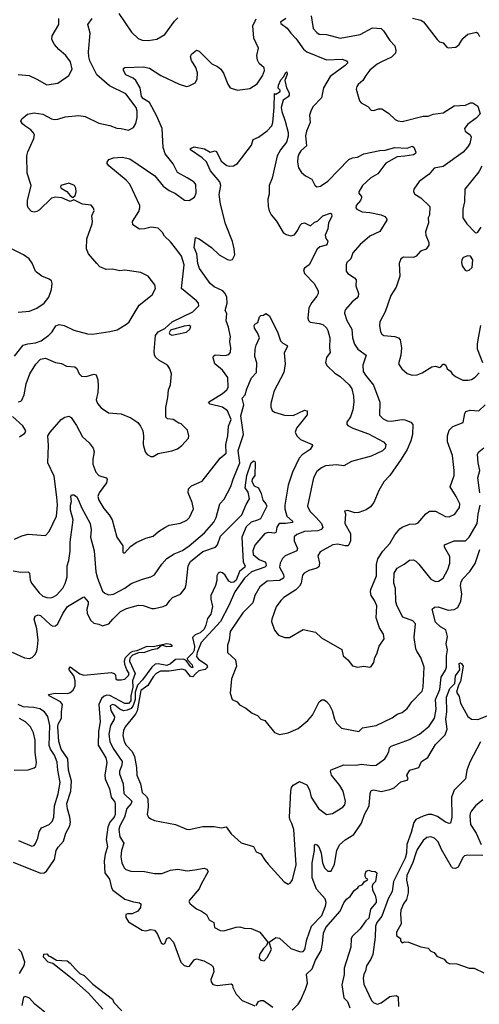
# Model space of a CAD drawing. Extents: x 2087054 to 2277909, y 548907 to 753496.
# Tile 307 of 444: x 2191887 to 2195598, y 681564 to 689515. Entities that reach past the tile are written whole.
import ezdxf

# ---------------------------------------------------------------- set-up
doc = ezdxf.new("R2010")
doc.units = 0

msp = doc.modelspace()

# ---------------------------------------------------------------- linework, layer by layer
at = {"layer": '0CON20XD'}
for points in [[(2192688.5, 689565), (2192788.9, 689415), (2192843.7, 689363.7), (2192875, 689350.6), (2192925, 689345.6), (2192995, 689357.1), (2193059.2, 689395), (2193137.6, 689502.4), (2193165, 689531.2)], [(2194240, 689545), (2194255.8, 689445), (2194285, 689411.2), (2194305, 689399.2), (2194365, 689395.4), (2194475, 689366.7), (2194635, 689396.5), (2194735, 689450), (2194805, 689444.3), (2194825, 689425.8), (2194875, 689347.8), (2194914.3, 689305), (2194924.4, 689265), (2194920, 689245), (2194889.1, 689210.9), (2194808.8, 689175), (2194772, 689155), (2194715, 689107.5), (2194680.8, 689065), (2194657.3, 689022.7), (2194618.3, 688991.7), (2194608.8, 688975), (2194604, 688955), (2194608.8, 688935), (2194630.5, 688860.5), (2194645, 688842.5), (2194697.5, 688815), (2194725, 688783.3), (2194745, 688781.2), (2194783.9, 688796.1), (2194810, 688795), (2194865, 688760), (2194919.2, 688709.2), (2194938.8, 688698.8), (2194975, 688693.1), (2195145, 688736.7), (2195185, 688736.7), (2195225, 688750.9), (2195305, 688763.5), (2195395, 688818.6), (2195485, 688824.4), (2195526.6, 688843.4), (2195545, 688843.1), (2195585, 688815.7), (2195604.3, 688755), (2195571.5, 688718.5), (2195505, 688672.5), (2195479.2, 688635), (2195483.8, 688615), (2195524.3, 688584.3), (2195530.8, 688565), (2195520.6, 688515), (2195503.1, 688485), (2195468.1, 688445), (2195305, 688328.1), (2195233.3, 688315), (2195191.7, 688268.3), (2195113, 688207), (2195068, 688145), (2195066.2, 688125), (2195076.2, 688105), (2195125, 688075.8), (2195199.2, 688005), (2195196.2, 687935), (2195184.2, 687915), (2195186.8, 687875), (2195163, 687803), (2195165.6, 687775), (2195190, 687715), (2195189.2, 687695), (2195167.3, 687662.7), (2195122.5, 687645), (2195086.7, 687605), (2195065, 687593.8), (2194985, 687596.7), (2194963.3, 687585), (2194951.2, 687545), (2194956.1, 687443.9), (2194925.6, 687355), (2194882.5, 687287.5), (2194836.9, 687155), (2194795.7, 687075), (2194793.1, 687045), (2194800, 686995), (2194810, 686975), (2194825.6, 686965.6), (2194916.1, 686956.1), (2194944.2, 686945), (2194959.7, 686929.7), (2194970.5, 686865), (2194964.4, 686805), (2194946.2, 686735), (2194971.2, 686695), (2195015, 686658), (2195055, 686644.3), (2195095, 686647.5), (2195137.5, 686662.5), (2195215, 686711.2), (2195245, 686716.7), (2195275, 686706.7), (2195287.7, 686712.3), (2195305, 686732.5), (2195315, 686733.3), (2195326.7, 686725), (2195337.5, 686695), (2195365, 686676.7), (2195378.8, 686655), (2195405, 686634), (2195465, 686604), (2195507.3, 686602.7), (2195535, 686610), (2195565, 686628.8), (2195597.6, 686662.4)], [(2191845, 686797.1), (2191914.1, 686885.9), (2191951.5, 686898.5), (2192015, 686904.6), (2192059.3, 686920.7), (2192123.1, 686966.9), (2192149.4, 686995), (2192178.3, 687041.7), (2192205, 687054.4), (2192246.1, 687046.1), (2192325, 687008.1), (2192435, 686978.6), (2192475, 686975.7), (2192615, 686995.6), (2192675, 687010), (2192748.8, 687055), (2192770.8, 687075), (2192851.7, 687208.3), (2192956.6, 687293.4), (2192982.9, 687345), (2192979.2, 687375), (2192924.2, 687444.2), (2192864.1, 687474.1), (2192735, 687490.8), (2192695, 687487.5), (2192635, 687500), (2192585, 687497.5), (2192535, 687518.8), (2192508.8, 687545), (2192443.8, 687625), (2192426, 687665), (2192428.6, 687745), (2192472.5, 687865), (2192475.5, 687885.5), (2192468.8, 687931.2), (2192488.8, 687975), (2192483.6, 687993.6), (2192465, 688017.5), (2192395, 688026.2), (2192325, 688060), (2192295, 688047.5), (2192227, 688077), (2192175, 688081.8), (2192145, 688072.5), (2192045, 687978), (2192025, 687966), (2192005, 687961.2), (2191982.5, 687965), (2191956, 687995), (2191950, 688015), (2191950.6, 688055), (2191980, 688175), (2191947.9, 688275), (2191943.6, 688415), (2191952, 688448), (2192001.9, 688555), (2192005.6, 688585), (2191997.1, 688605), (2191977.5, 688625), (2191928.5, 688658.5), (2191908.8, 688675), (2191896.7, 688695), (2191903.3, 688715), (2191949.3, 688750.7), (2192005, 688764), (2192075, 688752.9), (2192145, 688714.2), (2192165, 688709.2), (2192195, 688710.8), (2192255, 688730.6), (2192365, 688740), (2192415, 688732.5), (2192525, 688680), (2192615, 688660.6), (2192672.3, 688637.7), (2192705, 688636.7), (2192765, 688621.9), (2192805, 688643.8), (2192823.7, 688676.3), (2192835.5, 688725), (2192836.4, 688775), (2192827.5, 688805), (2192745, 688915.6), (2192610.8, 688980.8), (2192510.6, 689070.6), (2192453.8, 689183.8), (2192445.3, 689215), (2192443.4, 689256.6), (2192455.7, 689405), (2192436, 689475), (2192472, 689525)], [(2191875, 689072.9), (2191964.3, 689064.3), (2192025.7, 689035.7), (2192105, 688988), (2192195, 689002), (2192283.3, 689065), (2192312, 689115), (2192297.5, 689175), (2192260, 689225), (2192203.4, 689273.4), (2192166.9, 689315), (2192145.7, 689355), (2192149.4, 689385), (2192204.2, 689475), (2192203.1, 689525)], [(2191875, 686428.1), (2191895, 686432.9), (2191905, 686442), (2191922.5, 686485), (2191939.6, 686575), (2191968.5, 686655), (2192017.7, 686732.3), (2192056.3, 686773.7), (2192095, 686780.9), (2192175, 686745.7), (2192225, 686738), (2192265, 686716.2), (2192331.7, 686711.7), (2192348.8, 686698.8), (2192366.2, 686655), (2192386.1, 686636.1), (2192425, 686634), (2192485, 686652), (2192505, 686646.2), (2192517.5, 686607.5), (2192520.5, 686555), (2192517.5, 686505), (2192504.4, 686445), (2192514, 686415), (2192545, 686381.2), (2192605, 686338.8), (2192705, 686331.2), (2192785, 686300), (2192841.7, 686261.7), (2192863.6, 686233.6), (2192880, 686195), (2192886.2, 686155), (2192883.8, 686085), (2192900, 686025), (2192915, 686002.5), (2192945, 685987.5), (2192965, 685986.7), (2193005, 686011.2), (2193114.2, 686034.2), (2193159.8, 686050.2), (2193196, 686075), (2193250, 686135), (2193253.8, 686155), (2193240.7, 686200.7), (2193191.2, 686251.2), (2193173, 686257), (2193125, 686286), (2193080.5, 686290.5), (2193066.7, 686305), (2193066.4, 686383.6), (2193083.8, 686465), (2193087.5, 686525), (2193105.8, 686565.8), (2193112.5, 686655), (2193098, 686695), (2193079.2, 686725), (2193011.2, 686765), (2192986.6, 686786.6), (2192975.8, 686805), (2192971.4, 686835), (2192984, 686965), (2193003.8, 686995), (2193060, 687020), (2193118.6, 687075), (2193285.1, 687154.9), (2193333.1, 687205), (2193330, 687225), (2193314.5, 687244.5), (2193193.3, 687345), (2193213.8, 687535), (2193194.6, 687605), (2193155, 687657.5), (2193105, 687720.8), (2193055.7, 687765.7), (2193040, 687795), (2193005, 687832), (2192948.3, 687838.3), (2192895, 687825.7), (2192855, 687824.4), (2192799.5, 687859.5), (2192798, 687885), (2192847.8, 687965), (2192857.1, 687995), (2192855.7, 688015), (2192776.1, 688186.1), (2192747.8, 688217.8), (2192607.5, 688335), (2192593.3, 688353.3), (2192592.5, 688365), (2192607.5, 688385), (2192645, 688400), (2192715, 688406), (2192775, 688392.5), (2192977.1, 688255), (2193045, 688169.4), (2193095, 688135.7), (2193145, 688111.4), (2193218.5, 688058.5), (2193255.4, 688054.6), (2193299.1, 688080.9), (2193311.4, 688115), (2193309.4, 688185), (2193295, 688202.5), (2193238.7, 688238.7), (2193160.3, 688280.3), (2193125, 688350.8), (2193061.6, 688431.6), (2193044, 688484), (2193036.4, 688635), (2192995.3, 688735), (2192934.2, 688845), (2192886.1, 688875), (2192869.5, 688895), (2192860, 688965), (2192825, 689023.3), (2192803.6, 689043.6), (2192745, 689069.4), (2192725.8, 689105), (2192725, 689120), (2192735, 689130), (2192884.5, 689134.5), (2192935, 689124), (2193026.7, 689065), (2193173.4, 688993.4), (2193235, 688975.8), (2193255, 688980), (2193304.2, 689005.8), (2193320.8, 689035), (2193322.2, 689085), (2193309.1, 689129.1), (2193273.8, 689185), (2193266.7, 689215), (2193275, 689237.5), (2193315, 689270), (2193335, 689260), (2193438.3, 689158.3), (2193485, 689136), (2193510, 689115), (2193532.7, 689082.7), (2193566.2, 688995), (2193585.9, 688965.9), (2193645, 688945.8), (2193745, 688958), (2193803, 688997), (2193848.3, 689061.7), (2193862.5, 689105), (2193860, 689125), (2193821.6, 689161.6), (2193808.2, 689188.2), (2193801.9, 689225), (2193814.1, 689284.1), (2193777.5, 689365), (2193769.4, 689465), (2193797.4, 689522.6)], [(2194034.8, 689525.2), (2193992.5, 689495), (2193995.6, 689485), (2194047.1, 689447.1), (2194074.9, 689404.8), (2194120.3, 689360.3), (2194177.9, 689277.9), (2194205.8, 689255), (2194365, 689191.1), (2194490, 689195), (2194525, 689183.8), (2194536, 689166), (2194515.7, 689145), (2194392.2, 689055), (2194339.4, 688965), (2194322.5, 688885), (2194256.9, 688813.1), (2194238.9, 688785), (2194227.5, 688745), (2194233.3, 688685), (2194202.7, 688615), (2194193.9, 688576.1), (2194202.7, 688497.3), (2194157.5, 688455), (2194140.7, 688429.3), (2194131.4, 688405), (2194129.2, 688365), (2194139.1, 688319.1), (2194162.1, 688282.1), (2194193.3, 688255), (2194245, 688226.2), (2194269.5, 688179.5), (2194285, 688166.2), (2194315, 688170.6), (2194375, 688210.7), (2194545, 688384.5), (2194575, 688398.6), (2194615, 688404.4), (2194665, 688432.9), (2194795, 688459.1), (2194837.7, 688462.3), (2194915, 688481.5), (2195015, 688477.5), (2195055, 688494), (2195070, 688485), (2195083.8, 688445), (2195081.2, 688435), (2195065, 688423.3), (2194996.7, 688413.3), (2194935, 688407.3), (2194843, 688357), (2194778.9, 688271.1), (2194721.8, 688238.2), (2194653.4, 688176.6), (2194624.3, 688125), (2194624, 688115), (2194646.4, 688086.4), (2194647.5, 688075), (2194638.6, 688055), (2194602.9, 688015), (2194602, 687995), (2194608.8, 687985), (2194652.1, 687962.1), (2194715, 687958.5), (2194805, 687940), (2194835.4, 687925.4), (2194852, 687905), (2194851.2, 687895), (2194794, 687805), (2194715, 687765.6), (2194635, 687700), (2194576.8, 687633.2), (2194561.4, 687585), (2194529.2, 687555), (2194522.5, 687535), (2194522.5, 687485), (2194536.2, 687465), (2194591.1, 687431.1), (2194604.3, 687415), (2194600.8, 687365), (2194622.9, 687305), (2194620.7, 687280.7), (2194609.2, 687265), (2194572.3, 687237.7), (2194517.5, 687175), (2194510.8, 687165), (2194510, 687145), (2194527.8, 687085), (2194568.6, 687015), (2194573.8, 686945), (2194589.2, 686895), (2194615.6, 686855), (2194684, 686805), (2194657.5, 686725), (2194660.6, 686675), (2194677.5, 686645), (2194744, 686564), (2194794.4, 686425), (2194792.1, 686322.1), (2194820.9, 686290.9), (2194852.5, 686275), (2194885, 686271.9), (2194975, 686285.6), (2194995, 686283.1), (2195045.4, 686265.4), (2195060, 686245), (2195057.1, 686165), (2195045.4, 686115), (2195016.1, 686043.9), (2194966.7, 685966.7), (2194876.1, 685833.9), (2194826.4, 685783.6), (2194786.2, 685713.8), (2194745.7, 685615), (2194718.7, 685581.3), (2194685, 685558), (2194625, 685534), (2194592.3, 685532.3), (2194535, 685550), (2194510, 685545), (2194517.5, 685525), (2194512, 685445), (2194556.7, 685365), (2194557.5, 685305), (2194545.5, 685274.5), (2194535, 685267.1), (2194515, 685265.5), (2194455, 685280), (2194415.4, 685274.6), (2194313, 685217), (2194293.1, 685185), (2194307.7, 685125), (2194302.7, 685097.3), (2194284.6, 685085.4), (2194222.1, 685067.9), (2194183.8, 685046.2), (2194171.4, 685028.6), (2194160, 684965), (2194145, 684940.6), (2194115, 684911.9), (2194020.8, 684849.2)], [(2195057, 689527), (2195125, 689510), (2195147.9, 689497.9), (2195256.2, 689355), (2195277.5, 689335), (2195305, 689326.7), (2195335, 689292.5), (2195345, 689287.5), (2195408.3, 689291.7), (2195435, 689313.3), (2195465, 689363.8), (2195505, 689398.8), (2195575, 689413.3), (2195586.2, 689405), (2195599.1, 689379.1)], [(2191845, 685319.5), (2191905, 685346.4), (2191955, 685360), (2192095, 685350), (2192125, 685381.2), (2192185.4, 685505), (2192192.3, 685595), (2192187.7, 685657.7), (2192165, 685828), (2192112.9, 685935), (2192118.9, 686075), (2192114.4, 686155), (2192132.9, 686185), (2192221.5, 686285), (2192250.6, 686305), (2192285, 686313.6), (2192301.9, 686301.9), (2192345, 686238), (2192394.5, 686145), (2192448.1, 686098.1), (2192481.1, 686055), (2192488.2, 686025), (2192477.3, 685965), (2192477.3, 685925), (2192501.4, 685861.4), (2192525, 685834.2), (2192585, 685815.7), (2192594.2, 685805), (2192587.8, 685775), (2192527.5, 685695), (2192518.1, 685665), (2192525.5, 685635), (2192565, 685566.2), (2192610, 685515), (2192634, 685475), (2192671.2, 685335), (2192720, 685265), (2192720, 685215), (2192725, 685210), (2192735, 685210), (2192780.7, 685259.3), (2192826.4, 685293.6), (2192905, 685326.7), (2192965, 685343.8), (2193007.7, 685382.3), (2193057.5, 685415), (2193095, 685433.8), (2193185, 685450), (2193235.8, 685474.2), (2193256.7, 685495), (2193290, 685565), (2193280, 685615), (2193247.5, 685695), (2193248.5, 685725), (2193275, 685750), (2193361.2, 685788.8), (2193505.7, 685975), (2193554.4, 686015), (2193550, 686085), (2193567.8, 686155), (2193571.5, 686231.5), (2193593.2, 686285), (2193565, 686356.9), (2193525, 686386.9), (2193425, 686411.1), (2193410, 686425), (2193525.5, 686495), (2193558.1, 686525), (2193569.4, 686545), (2193566.1, 686626.1), (2193524.5, 686685), (2193463.5, 686735), (2193448.9, 686785), (2193452, 686798), (2193465, 686808.9), (2193545, 686803.5), (2193575, 686811.9), (2193588.6, 686828.6), (2193590.6, 686865), (2193582.9, 686915), (2193588.1, 686955), (2193572.3, 687032.3), (2193553.9, 687083.9), (2193558.3, 687141.7), (2193546.2, 687166.2), (2193561.4, 687225), (2193558.5, 687275), (2193545.5, 687305), (2193525.8, 687325.8), (2193457.6, 687357.6), (2193425, 687384.4), (2193339.6, 687505), (2193325.8, 687545), (2193317.9, 687625), (2193295.6, 687675), (2193305, 687756.7), (2193335, 687744), (2193436.3, 687676.3), (2193497.1, 687617.1), (2193565, 687578.1), (2193585, 687572.9), (2193605, 687579.2), (2193623.3, 687616.7), (2193619.6, 687665), (2193605, 687723.3), (2193549.7, 687865), (2193507.2, 688025), (2193497.9, 688102.1), (2193510.9, 688175), (2193502.4, 688205), (2193426.8, 688295), (2193396.3, 688366.3), (2193359.9, 688399.9), (2193266.2, 688465), (2193266.2, 688475), (2193295, 688488.6), (2193378.3, 688471.7), (2193425, 688445.8), (2193465, 688456.2), (2193475, 688451.2), (2193512.8, 688372.8), (2193558.3, 688338.3), (2193581.7, 688331.7), (2193614.3, 688334.3), (2193645.4, 688354.6), (2193758.3, 688501.7), (2193773, 688547), (2193815, 688566.5), (2193885, 688617.5), (2193922.8, 688657.2), (2193931.1, 688685), (2193941.2, 688805), (2193945, 688920), (2193956.2, 688913.8), (2193990, 688935), (2193990, 688945), (2193973, 688963), (2193976, 688985), (2193995, 689030.5), (2194016.9, 689053.1), (2194035, 689088), (2194045, 689092.5), (2194046.7, 689075), (2194028.5, 689025), (2194040.6, 688965), (2194062.2, 688925), (2194063.3, 688905), (2194055, 688892.2), (2194014.7, 688865.3), (2193998.1, 688805), (2194003.2, 688773.2), (2194031.4, 688695), (2194053.8, 688605), (2194054.6, 688575), (2194040, 688525), (2193993.2, 688465), (2193965.3, 688415), (2193925.4, 688235), (2193901.1, 688175), (2193900.8, 688105), (2193890.8, 688065), (2193893.5, 688005), (2193901.7, 687971.7), (2193917.9, 687937.9), (2193959.1, 687889.1), (2194015, 687796), (2194039.3, 687779.3), (2194075, 687769.4), (2194105, 687778.6), (2194132.3, 687815), (2194150.4, 687855), (2194165, 687869.6), (2194185.3, 687875.3), (2194235, 687851.2), (2194263.7, 687876.3), (2194295, 687890.8), (2194335, 687931.2), (2194395, 687951.2), (2194405, 687947.5), (2194406.4, 687925), (2194381.1, 687875), (2194374.5, 687825), (2194353.5, 687775), (2194357.4, 687747.4), (2194374, 687725)], [(2195618, 688332), (2195593.2, 688285), (2195480.6, 688145), (2195477.5, 688045), (2195464.2, 687985), (2195463.8, 687915), (2195496.1, 687866.1), (2195565, 687796.7), (2195575, 687793.3), (2195585, 687800), (2195611.7, 687838.3)], [(2192315, 688080), (2192333.8, 688096.2), (2192342, 688125), (2192341.2, 688155), (2192330, 688175), (2192285, 688196), (2192220, 688175), (2192216.2, 688165), (2192221.2, 688155), (2192268.3, 688128.3), (2192294.2, 688094.2), (2192315, 688080)], [(2194374, 687725), (2194370, 687705), (2194360, 687695), (2194310.2, 687679.8), (2194287.9, 687662.1), (2194224.3, 687535), (2194185, 687509.2), (2194176.9, 687495), (2194185.7, 687465.7), (2194265, 687384), (2194295.7, 687325), (2194295.8, 687305), (2194287, 687283), (2194245, 687231.2), (2194221.7, 687188.3), (2194212.2, 687105), (2194218, 687085), (2194232.1, 687072.1), (2194305, 687062.5), (2194335, 687052.2), (2194365, 687025.7), (2194375.6, 687005), (2194391.5, 686945), (2194388, 686865), (2194393.6, 686826.4), (2194365, 686787.5), (2194356, 686745), (2194370.3, 686720.3), (2194430.2, 686660.2), (2194475, 686632.5), (2194546.5, 686565), (2194567.3, 686535), (2194581.1, 686475), (2194584.4, 686425.6), (2194576.9, 686365), (2194557.7, 686307.7), (2194528, 686265), (2194528.3, 686248.3), (2194537.3, 686237.3), (2194576.2, 686215), (2194701.7, 686171.7), (2194825, 686105.5), (2194843.6, 686085), (2194836.7, 686055), (2194815, 686033.5), (2194725, 685989.5), (2194565, 685946.7), (2194505, 685911.4), (2194445, 685920.9), (2194355, 685911.1), (2194323, 685897), (2194285, 685865.7), (2194257.8, 685815), (2194209.5, 685585), (2194228.9, 685545), (2194281.8, 685495), (2194323.6, 685445), (2194333.1, 685415), (2194321.3, 685398.7), (2194293.7, 685386.3), (2194185, 685382.2), (2194125, 685358.2), (2194102.2, 685337.8), (2194101.8, 685305), (2194128.8, 685245), (2194123.1, 685225), (2194030, 685185), (2194009.4, 685165), (2193989.5, 685125), (2193984.5, 685095), (2194016.9, 685035), (2194020, 685015), (2194015.5, 685005), (2193983.7, 684986.3), (2193885, 684980), (2193825, 684934.4), (2193785.5, 684865), (2193768.9, 684805), (2193688.9, 684725), (2193587.3, 684575), (2193577.1, 684502.9), (2193564.2, 684465), (2193563.6, 684403.6), (2193628, 684345), (2193636, 684295), (2193597, 684193), (2193586.4, 684076.4), (2193602.5, 684025), (2193642.5, 684005), (2193662, 683982), (2193712.5, 683955), (2193765, 683913.8), (2193807.5, 683895), (2193835, 683867.5), (2193866.1, 683856.1), (2193945, 683757.5), (2193985, 683743.3), (2194055, 683756.7), (2194135, 683791.2), (2194165.8, 683814.2), (2194213.9, 683856.1), (2194250.8, 683899.2), (2194305, 684006.7), (2194325, 684021.2), (2194345, 684021.2), (2194365, 684010), (2194385.7, 683985.7), (2194410, 683935), (2194428.8, 683865), (2194443.8, 683835), (2194484.1, 683794.1), (2194624.2, 683765.8), (2194655, 683797.5), (2194765, 683814.2), (2194895, 683877.5), (2194935, 683905.8), (2194975, 683919.2), (2195015, 683952), (2195054, 684005), (2195135, 684093.3), (2195144.2, 684125), (2195151.9, 684285), (2195124.4, 684365), (2195092.5, 684415), (2195086.4, 684435), (2195072.7, 684525), (2195083.3, 684635), (2195060.4, 684660.4), (2194978.9, 684688.9), (2194935, 684779.2), (2194923.1, 684815), (2194921.5, 684921.5), (2194908.8, 684965), (2194910.9, 685045), (2194933.9, 685086.1), (2194992.1, 685117.9), (2195035, 685150), (2195065, 685153.3), (2195085, 685143.1), (2195108.7, 685118.7), (2195205, 684995.7), (2195245, 684977.5), (2195268.9, 684981.1), (2195305, 685005.7), (2195344.2, 685074.2), (2195359.6, 685125), (2195359.8, 685179.8), (2195315.6, 685255), (2195316.2, 685275), (2195395, 685305.4), (2195485, 685305.5), (2195516.7, 685335), (2195579.1, 685445), (2195588.3, 685521.7), (2195605.4, 685595)], [(2191875, 687154.2), (2191965, 687160), (2192024.5, 687185.5), (2192083.6, 687226.4), (2192122, 687275), (2192143.8, 687335), (2192148.8, 687385), (2192143.3, 687405), (2192125, 687420), (2192065, 687443.8), (2192023.3, 687475), (2192014, 687485), (2191988.3, 687548.3), (2191962.5, 687585), (2191917, 687617), (2191825, 687661.2)], [(2195495, 687486), (2195515, 687491.9), (2195540.8, 687515), (2195544.2, 687575), (2195526.7, 687605), (2195505, 687607.1), (2195466.8, 687593.2), (2195455.7, 687575), (2195452.9, 687555), (2195458.3, 687528.3), (2195483, 687493), (2195495, 687486)], [(2191835, 685062.9), (2191895, 685052.5), (2191956.4, 685056.4), (2191967.1, 685045), (2191972.4, 684992.4), (2191982.9, 684965), (2192045, 684886.9), (2192075, 684860.6), (2192105, 684848.6), (2192135, 684845.7), (2192155, 684850.6), (2192185, 684867.5), (2192235.4, 684925), (2192255, 684960.8), (2192270, 685015), (2192270, 685105), (2192282.8, 685147.3), (2192294.1, 685224.1), (2192294.7, 685295.2), (2192319.7, 685475), (2192296.1, 685555), (2192296.3, 685593.7), (2192304.5, 685625), (2192300, 685665), (2192305, 685678.8), (2192325, 685677.5), (2192345, 685664), (2192362.5, 685635), (2192385.4, 685575.4), (2192455.4, 685445), (2192463.4, 685395), (2192459.5, 685335), (2192488.2, 685225), (2192501.3, 685055), (2192514.1, 685005), (2192555, 684900), (2192575, 684883.1), (2192605, 684871.4), (2192645, 684876.7), (2192735, 684923.8), (2192787.6, 684962.4), (2192877.2, 684997.2), (2192944.6, 685015.4), (2192975, 685031.4), (2193033.3, 685116.7), (2193075, 685164.6), (2193135, 685200.9), (2193200.8, 685229.1), (2193254.6, 685265), (2193378.2, 685371.8), (2193455, 685457.5), (2193472.2, 685495), (2193503.8, 685606.2), (2193538.1, 685641.9), (2193592.1, 685745), (2193610, 685805), (2193663.8, 685935), (2193650.7, 686035), (2193693.4, 686165), (2193671.1, 686315), (2193695.8, 686405), (2193682, 686458), (2193708.4, 686485), (2193721.2, 686535), (2193757.8, 686622.2), (2193799.5, 686665), (2193801.4, 686745), (2193784.3, 686795), (2193788, 686855), (2193795, 686887.5), (2193822.5, 686945), (2193807.1, 686985), (2193781.5, 687025), (2193780, 687045), (2193785, 687055.8), (2193809.4, 687070.6), (2193824, 687115), (2193835, 687126.7), (2193855, 687130), (2193875, 687142.5), (2193905, 687122.5), (2193970.8, 686985), (2193992.5, 686922.5), (2194011.3, 686901.3), (2194046.2, 686885), (2194050, 686875), (2194023.5, 686825), (2194030.3, 686735), (2194018.3, 686665), (2193937.4, 686512.6), (2193924.6, 686455.4), (2193915.4, 686415), (2193915.6, 686385), (2193925, 686360), (2193945, 686346), (2194025, 686321.2), (2194095, 686319.2), (2194185, 686361.5), (2194208, 686355), (2194206.7, 686325), (2194121.1, 686215), (2194111.1, 686185), (2194124.2, 686155), (2194155.3, 686125.3), (2194247.5, 686085), (2194251.2, 686075), (2194231.1, 686045), (2194168.8, 686001.2), (2194142.9, 685975), (2194089.5, 685860.5), (2194054.4, 685755), (2194028, 685595), (2194028.2, 685565), (2194043.2, 685505), (2194090.6, 685465), (2194089.2, 685455), (2194033.3, 685446.7), (2193982.7, 685447.3), (2193962.6, 685417.4), (2193957.2, 685385), (2193955, 685374.2), (2193945, 685367.5), (2193895, 685372.5), (2193865, 685364.6), (2193785, 685270), (2193769.5, 685225), (2193773.1, 685195), (2193821.5, 685155), (2193865.5, 685135.5), (2193875.3, 685125), (2193877.7, 685105), (2193867.1, 685095), (2193758.5, 685055), (2193700.9, 685005), (2193624.5, 684895), (2193576.7, 684785), (2193507.4, 684655), (2193351.8, 684485), (2193320, 684405), (2193315, 684371.9), (2193330.3, 684350.3), (2193397.1, 684305), (2193403.1, 684285), (2193385, 684267.9), (2193333.6, 684256.4), (2193307.1, 684232.9), (2193285, 684209.4), (2193265, 684210), (2193225, 684261.5), (2193195, 684271.2), (2193095, 684254.7), (2193025, 684254.1), (2192989.6, 684235), (2192965, 684207.5), (2192921.2, 684138.8), (2192865, 684096.4), (2192836.7, 683933.3), (2192822.3, 683907.7), (2192738.2, 683805), (2192724.7, 683775), (2192718.5, 683735), (2192730.4, 683685), (2192747.4, 683657.4), (2192795.2, 683605.2), (2192815.2, 683565.2), (2192830.7, 683475), (2192833.1, 683415), (2192861.1, 683345), (2192874.6, 683275), (2192911.7, 683241.7), (2192922.6, 683222.6), (2192925.5, 683154.5), (2192916, 683095), (2192925.7, 683075.7), (2192945, 683060)], [(2193115, 686968.1), (2193155, 686974.3), (2193235, 686990.8), (2193260, 687015), (2193267.5, 687037.5), (2193254.2, 687044.2), (2193215, 687040), (2193103.2, 687006.8), (2193092.7, 686987.3), (2193098.8, 686975), (2193115, 686968.1)], [(2195626.7, 686745), (2195583.3, 686855), (2195582.7, 686895), (2195591.5, 686945), (2195610, 687045)], [(2194020.8, 684849.2), (2193994.6, 684825.4), (2193956.6, 684773.4), (2193922, 684675), (2193921.2, 684655), (2193943.3, 684585), (2193977.5, 684545), (2194027, 684527), (2194065, 684526.7), (2194175, 684591.2), (2194275, 684568.8), (2194322.7, 684522.7), (2194487.6, 684427.6), (2194497.4, 684377.4), (2194535.5, 684345.5), (2194575, 684296.7), (2194615, 684285.7), (2194665, 684293.8), (2194715, 684286.7), (2194725, 684292.5), (2194746.2, 684325), (2194753.8, 684365), (2194770, 684395), (2194788, 684455), (2194830.8, 684515), (2194825, 684552.5), (2194792.5, 684605), (2194765.8, 684685.8), (2194770.9, 684780.9), (2194752, 684825), (2194724.5, 684864.5), (2194718.9, 684895), (2194722.3, 684912.3), (2194767.6, 685022.4), (2194767.7, 685115), (2194779.5, 685160.5), (2194817.4, 685222.6), (2194875, 685283.8), (2194916, 685355), (2194955.6, 685404.4), (2194975, 685417.5), (2195035, 685440), (2195085, 685444.3), (2195105, 685452.5), (2195165.3, 685524.7), (2195195, 685545.6), (2195245, 685547.1), (2195323.4, 685503.4), (2195355, 685500), (2195399.3, 685520.7), (2195437.8, 685575), (2195439.4, 685605), (2195410.8, 685665), (2195363.1, 685743.1), (2195394.2, 685834.2), (2195395.6, 685875), (2195382.4, 685995), (2195341.4, 686105), (2195340, 686155), (2195355, 686199.2), (2195385, 686229.4), (2195467.3, 686262.7), (2195479.4, 686335), (2195490, 686350), (2195525, 686361.5), (2195593.8, 686356.2), (2195645.8, 686404.2)], [(2191884.5, 686145.5), (2191928, 686175), (2191937.8, 686195), (2191912.7, 686235), (2191829.7, 686309.7)], [(2195602.3, 685695), (2195584.6, 685815), (2195601.1, 685875), (2195587.1, 685935), (2195582, 686005), (2195595, 686024), (2195635, 686056.7)], [(2191825, 684407.5), (2191925, 684362.5), (2191965, 684356.8), (2191986.7, 684365), (2192008.2, 684385), (2192024.1, 684415), (2192031.6, 684451.6), (2192036.9, 684505), (2192025.9, 684595.9), (2192003.8, 684675), (2192010.9, 684699.1), (2192035, 684708.9), (2192055, 684703.5), (2192135, 684627.5), (2192155, 684617.5), (2192175, 684618.9), (2192195.5, 684635), (2192235, 684719.2), (2192272.9, 684775), (2192395, 684850), (2192405, 684853.3), (2192438.8, 684815), (2192440.4, 684795), (2192429.6, 684755), (2192431.8, 684721.8), (2192459.2, 684665), (2192485, 684642), (2192525, 684633.8), (2192555, 684620), (2192606.7, 684635), (2192638.8, 684675), (2192702, 684735), (2192750.3, 684759.7), (2192845, 684786.2), (2192885, 684783.8), (2192955, 684760), (2192975, 684758.8), (2193045, 684776), (2193075, 684790), (2193099.2, 684825), (2193121.7, 684848.3), (2193185.4, 684875), (2193221.8, 684925), (2193231.1, 684955), (2193246.2, 685105), (2193265, 685140), (2193365, 685219.6), (2193468.6, 685255), (2193484.3, 685275), (2193507.5, 685345), (2193680.9, 685515), (2193715, 685600), (2193741.4, 685645), (2193730.5, 685700.5), (2193708.4, 685735), (2193721.3, 685835), (2193755, 685937.5), (2193775, 685952.5), (2193785, 685948), (2193788.8, 685935), (2193784.5, 685835), (2193764.5, 685805), (2193760, 685785), (2193780.3, 685750.3), (2193813.8, 685733.8), (2193837.5, 685687.5), (2193849.7, 685635), (2193874.3, 685605), (2193882.5, 685585), (2193830, 685485), (2193807.7, 685472.3), (2193755, 685456.9), (2193715, 685420), (2193679.7, 685335), (2193692.4, 685135), (2193708.2, 685105), (2193705.3, 685095), (2193661.5, 685058.5), (2193635, 684989.1), (2193615, 684971.4), (2193595, 684970.8), (2193575, 684981.7), (2193545, 685029), (2193525, 685047.7), (2193505, 685053.7), (2193488.4, 685045), (2193479.2, 685025), (2193478.4, 684985), (2193468.4, 684945), (2193430, 684865), (2193429.5, 684835), (2193444.5, 684775), (2193429.3, 684715), (2193402.2, 684677.8), (2193390.8, 684625), (2193376.6, 684593.4), (2193345, 684562.7), (2193303, 684547)], [(2192945, 683060), (2192975, 683047.5), (2193145, 683015.7), (2193235, 682977.1), (2193254.4, 682974.4), (2193365, 682999.1), (2193455, 682999.3), (2193515, 682987.8), (2193555, 682996), (2193595, 682940), (2193675, 682868.8), (2193775, 682836.7), (2193796.1, 682796.1), (2193835, 682780), (2193868, 682725), (2193894.3, 682694.3), (2194022.3, 682552.3), (2194055, 682532.5), (2194069.3, 682540.7), (2194090, 682570), (2194120.3, 682689.7), (2194100.9, 682975), (2194085, 683023.3), (2194068.1, 683055), (2194064.5, 683075), (2194075.7, 683285), (2194080.8, 683315), (2194095, 683332.5), (2194145, 683363.8), (2194205.8, 683335.8), (2194225.6, 683295), (2194239.4, 683235), (2194299.2, 683145), (2194365, 683096.2), (2194412.5, 683105), (2194495, 683156), (2194510.8, 683175), (2194516.7, 683205), (2194498.8, 683285), (2194470.6, 683330.6), (2194404.4, 683415), (2194396, 683445), (2194401.7, 683458.3), (2194505, 683497.1), (2194604.3, 683495.7), (2194645, 683501.9), (2194735, 683491.5), (2194765, 683495.6), (2194834, 683546), (2194854.7, 683575.3), (2194865.9, 683604.1), (2194873.8, 683635), (2194885, 683647.5), (2195035, 683700.9), (2195115, 683744.5), (2195191.5, 683808.5), (2195234.5, 683875), (2195250.6, 683945), (2195242.9, 684025), (2195278.4, 684105), (2195288.8, 684205), (2195325, 684260.8), (2195332.1, 684285), (2195332.9, 684377.1), (2195340, 684425), (2195329.4, 684475), (2195340.4, 684535), (2195326.4, 684586.4), (2195283.1, 684613.1), (2195245, 684650), (2195216, 684755), (2195235, 684771.4), (2195265, 684773.1), (2195345, 684747.5), (2195395, 684751.3), (2195425, 684768.5), (2195448.7, 684818.7), (2195457.1, 684875), (2195444.6, 684945), (2195450, 684975), (2195465, 684999.2), (2195521.9, 685058.1), (2195565.4, 685124.6), (2195603, 685237)], [(2193303, 684547), (2193283, 684525), (2193298.2, 684455), (2193295.6, 684424.4), (2193285, 684402.3), (2193238.8, 684355), (2193240.8, 684345), (2193280.6, 684305), (2193285, 684284.7), (2193275, 684283.9), (2193265, 684292.5), (2193231.1, 684341.1), (2193209.6, 684349.6), (2193145, 684349), (2193105, 684313.2), (2193075, 684300.9), (2193005, 684312.9), (2192980.5, 684309.5), (2192955, 684287), (2192879.4, 684185), (2192838.5, 684141.5), (2192820.6, 684085), (2192818, 684025), (2192803.3, 683976.7), (2192786.9, 683953.1), (2192755, 683939.4), (2192725, 683934.8), (2192696.7, 683946.7), (2192655, 683979.8), (2192635, 683983.8), (2192617.7, 683975), (2192623.8, 683935), (2192651.7, 683885), (2192648.8, 683865), (2192621.1, 683815), (2192608, 683745), (2192613.8, 683685), (2192641.5, 683628.5), (2192714.1, 683525), (2192712.4, 683495), (2192693.1, 683445), (2192691.6, 683425), (2192723.4, 683345), (2192728.2, 683265), (2192792.2, 683205), (2192786.1, 683185), (2192750.8, 683145), (2192734.1, 683075), (2192696.3, 683005), (2192687.6, 682975), (2192695.3, 682915), (2192728.2, 682865), (2192709.3, 682805), (2192704.6, 682755.4), (2192712.2, 682705), (2192730.8, 682665), (2192745, 682652.5), (2192785, 682637.5), (2192895, 682636.5), (2192975, 682620), (2193035, 682620.5), (2193105, 682645.6), (2193164.2, 682654.2), (2193238.3, 682641.7), (2193301.2, 682648.8), (2193375, 682663.8), (2193397.5, 682655), (2193408.8, 682635), (2193352, 682535), (2193336, 682495), (2193256.7, 682405), (2193253.8, 682395), (2193263.3, 682375), (2193315, 682333.8), (2193355, 682316.2), (2193395, 682288.8), (2193416.7, 682245), (2193453.6, 682223.6), (2193460, 682185), (2193505, 682158.8), (2193535, 682156.2), (2193635, 682186.7), (2193665, 682190), (2193699.3, 682179.3), (2193755, 682175.7), (2193826.2, 682145), (2193890, 682065), (2193880.7, 682039.3), (2193855, 682013.3), (2193823.3, 681965), (2193820, 681935), (2193835, 681920), (2193860, 681915), (2193885, 681942.5), (2193920, 682005), (2193900, 682065), (2193955, 682102.5), (2193985, 682096.7), (2194075, 682013.8), (2194155, 681986.7), (2194175, 681991.2), (2194188.8, 682005), (2194205.7, 682085.7), (2194242.9, 682195), (2194325, 682282), (2194355.5, 682355), (2194360, 682385), (2194352, 682415), (2194283.9, 682493.9), (2194249.1, 682585), (2194247.6, 682705), (2194267.3, 682805), (2194266, 682845), (2194275, 682856.2), (2194285, 682852.5), (2194305, 682828.8), (2194321.5, 682785), (2194330.4, 682705), (2194346.5, 682665), (2194375, 682639.5), (2194401.1, 682638.9), (2194427.5, 682695), (2194448.6, 682805), (2194467.8, 682852.2), (2194515, 682892.9), (2194585, 682935.8), (2194645.6, 683025), (2194670.6, 683095), (2194708.9, 683165), (2194715.6, 683265), (2194725, 683290), (2194745, 683294.3), (2194805, 683282.9), (2194875, 683297.9), (2194909.5, 683310.5), (2194965, 683358.8), (2195016.4, 683373.6), (2195022.5, 683385), (2195013.8, 683415), (2195036.2, 683455), (2195110, 683475), (2195130.6, 683525), (2195182.7, 683557.3), (2195245, 683662.9), (2195321.3, 683738.7), (2195338.6, 683785), (2195328, 683865), (2195335.4, 683925.4), (2195333.9, 684045), (2195358.4, 684115), (2195400, 684155), (2195405.4, 684215), (2195440.9, 684265), (2195434.2, 684315), (2195445, 684320), (2195455, 684315.7), (2195466.7, 684293.3), (2195445, 684170), (2195428.6, 684141.4), (2195412.7, 684085), (2195435, 684048.8), (2195445.3, 683995.3), (2195505, 683888), (2195535, 683865.7), (2195585, 683864.5), (2195675, 683897.5)], [(2191835, 682710.6), (2192055, 682622.3), (2192083.3, 682625), (2192102.2, 682637.8), (2192167.3, 682732.7), (2192180.8, 682805), (2192196.9, 682833.1), (2192239.9, 682880.1), (2192258.8, 682945), (2192291.6, 683005), (2192296.2, 683033.8), (2192292.7, 683075), (2192272.7, 683142.7), (2192267.4, 683185), (2192299, 683285), (2192305.7, 683365), (2192280.4, 683455), (2192276, 683546), (2192222.8, 683625), (2192201.9, 683685), (2192194.6, 683805), (2192198.8, 683825), (2192225.2, 683875), (2192224.4, 683925.6), (2192232.7, 683985), (2192217.4, 684007.4), (2192123.8, 684055), (2192118.8, 684065), (2192174.7, 684075.3), (2192275, 684073.3), (2192295, 684080.8), (2192318.5, 684101.5), (2192336, 684135), (2192334.7, 684174.7), (2192323.2, 684215), (2192286.5, 684265), (2192285.6, 684275), (2192295, 684288), (2192372.6, 684232.6), (2192405, 684220.9), (2192625, 684243.3), (2192650, 684235), (2192660, 684225), (2192663, 684193), (2192673, 684183), (2192705, 684182.5), (2192735, 684190), (2192765, 684218.5), (2192770.9, 684235), (2192751.4, 684265), (2192735, 684306.9), (2192733.7, 684336.3), (2192741.7, 684365), (2192781.5, 684405), (2192799.2, 684415), (2192835, 684419.6), (2192915, 684456.2), (2192965, 684454.3), (2193075, 684476.1), (2193105, 684472.5), (2193114, 684465), (2193115, 684453.3), (2193075, 684450.9), (2193035, 684462.5), (2193000, 684435), (2192955, 684426.9), (2192895, 684405.4), (2192845, 684401.9), (2192797.9, 684382.1), (2192775, 684358.8), (2192773.3, 684335), (2192818.1, 684235), (2192798.8, 684175), (2192801.3, 684125), (2192784.3, 684055.7), (2192785, 684014.6), (2192765, 683991.6), (2192735, 683992.5), (2192615, 684056.1), (2192589.4, 684060.6), (2192568.4, 684051.6), (2192548.2, 684031.8), (2192525.3, 683985), (2192535.4, 683845.4), (2192523.3, 683766.7), (2192521.4, 683655), (2192583.1, 683555), (2192589.7, 683515), (2192574.7, 683415), (2192575.8, 683385), (2192612.8, 683302.8), (2192624.8, 683235), (2192655.9, 683195.9), (2192658.4, 683185), (2192657.5, 683095), (2192648.4, 683075), (2192614.4, 683035), (2192599.3, 682995), (2192586.2, 682895), (2192595.3, 682835.3), (2192577.6, 682775), (2192569.8, 682720.2), (2192574.6, 682625), (2192612.4, 682575), (2192628.9, 682505), (2192639.7, 682485), (2192735, 682413.6), (2192805, 682391.9), (2192854.1, 682384.1), (2192866.2, 682375), (2192862, 682345), (2192840, 682315), (2192795, 682294), (2192756.4, 682293.6), (2192745, 682287.5), (2192743.8, 682265), (2192765, 682228.8), (2192875, 682161.2), (2192905, 682156.2), (2192945, 682168.8), (2192975, 682162), (2192996, 682135), (2193029.5, 682059.5), (2193045, 682048.8), (2193060, 682055), (2193075, 682096.2), (2193095, 682104), (2193129.1, 682065), (2193187.3, 681905), (2193215, 681876.9), (2193245, 681867.5), (2193259.2, 681870.8), (2193295, 681922.5), (2193315, 681930), (2193373.4, 681913.4), (2193432.9, 681882.9), (2193448.8, 681865), (2193454, 681825), (2193430, 681765), (2193432.5, 681745), (2193445, 681724.4), (2193484.5, 681715.5), (2193595, 681727.5), (2193605, 681720), (2193608.3, 681698.3), (2193634, 681645), (2193684, 681594), (2193785, 681550)], [(2191877.4, 682887.4), (2191985, 682840), (2192003.6, 682846.4), (2192015, 682862.5), (2192032.9, 682905), (2192044.3, 682955), (2192062.6, 682987.4), (2192125, 683016), (2192149.3, 683040.7), (2192162.2, 683075), (2192167.9, 683165), (2192197.6, 683262.4), (2192213.9, 683355), (2192194.2, 683454.2), (2192188.3, 683518.3), (2192167.4, 683575), (2192135.1, 683625.1), (2192125.2, 683654.8), (2192131.1, 683815), (2192115, 683888), (2192086.3, 683926.3), (2192050, 683950), (2192001, 683961), (2191915, 683965.2), (2191873.8, 683983.8)], [(2191843.1, 683453.1), (2191955, 683456), (2192005, 683473.3), (2192016, 683485), (2192024, 683515), (2192012.3, 683597.7), (2192013, 683697), (2191999.6, 683755), (2191975, 683804.4), (2191935, 683845.4), (2191885, 683870.5)], [(2195606.8, 683683.2), (2195522.2, 683517.8), (2195496.7, 683453.3), (2195485.3, 683384.7), (2195394.1, 683294.1), (2195371.9, 683235), (2195375.4, 683075), (2195365, 683026.2), (2195355, 683024.3), (2195325, 683035.5), (2195260.7, 683080.7), (2195215, 683095.3), (2195185, 683095.3), (2195145, 683084.1), (2195085.6, 683055), (2195068.1, 683031.9), (2195048.3, 682951.7), (2195013.2, 682855), (2195009, 682785), (2194999, 682745), (2194904.3, 682555), (2194893.3, 682475), (2194862.6, 682415), (2194810.4, 682275), (2194771.5, 682225), (2194758.2, 682195), (2194757.1, 682105), (2194736.9, 681966.9), (2194721.9, 681928.1), (2194687.8, 681875), (2194678.9, 681835), (2194664.5, 681805), (2194660.9, 681775), (2194665.6, 681725), (2194728, 681595), (2194745, 681576), (2194775.9, 681564.1), (2194805, 681576), (2194875, 681625.6), (2194925, 681634), (2194941.2, 681625), (2194946.2, 681545)], [(2195625, 683214.2), (2195565.6, 683165), (2195534.5, 683125), (2195523.1, 683105), (2195520.4, 683085), (2195527.5, 683015), (2195572.5, 682945), (2195613.5, 682853.5)], [(2195625.4, 682764.6), (2195505, 682767.5), (2195478.3, 682761.7), (2195465, 682748), (2195428, 682672), (2195405, 682660), (2195385, 682662.9), (2195372.9, 682675), (2195292.5, 682815), (2195265.3, 682875.3), (2195236.3, 682906.3), (2195205, 682916.9), (2195175, 682910.6), (2195145, 682886.7), (2195095.4, 682815), (2195084.2, 682785), (2195060.3, 682709.7), (2195013.8, 682605), (2195009.4, 682565), (2195022.9, 682505), (2195021.9, 682465), (2195009.7, 682410.3), (2194984.4, 682375), (2194965, 682322.5), (2194960.6, 682295), (2194967.7, 682212.3), (2194930, 682145), (2194930, 682120), (2194962.5, 682095), (2194962.5, 682075), (2194975, 682060), (2194995, 682067.5), (2195025, 682066.2), (2195125, 682028.8), (2195185, 682016.7), (2195205, 681992.5), (2195232.5, 681982.5), (2195255, 681952.5), (2195315, 681927.5), (2195333.6, 681903.6), (2195353.6, 681893.6), (2195415, 681890), (2195515, 681855.8), (2195555, 681854.2), (2195635, 681818)], [(2194085.8, 681515), (2194135, 681564.2), (2194155, 681594.2), (2194195.2, 681684.8), (2194210.8, 681735), (2194202.1, 681807.9), (2194249.4, 681850.6), (2194275, 681921.1), (2194320.7, 681999.3), (2194332.5, 682055), (2194338.7, 682138.7), (2194358.9, 682185), (2194475.5, 682315), (2194505, 682382.9), (2194525, 682412), (2194556.2, 682435), (2194586.1, 682483.9), (2194617.5, 682505), (2194625, 682517.5), (2194655, 682530), (2194667, 682553), (2194695, 682570), (2194697.5, 682575), (2194685, 682580), (2194676.7, 682596.7), (2194676, 682615), (2194685, 682637.5), (2194705, 682647.5), (2194725, 682638.8), (2194755.8, 682635.8), (2194770, 682625), (2194758.9, 682555), (2194737.5, 682532.5), (2194732.5, 682517.5), (2194735.7, 682485), (2194755.6, 682445), (2194765, 682407.5), (2194765.4, 682385), (2194718.8, 682331.2), (2194705, 682258.9), (2194681.8, 682238.2), (2194635, 682173.3), (2194573.8, 682115), (2194564.2, 682095.8), (2194560.8, 682025), (2194507.1, 681855), (2194506.5, 681805), (2194488.8, 681721.2), (2194503.1, 681615), (2194532.2, 681585), (2194553.1, 681535)], [(2191885, 681812.2), (2191923.7, 681876.3), (2191927.8, 681905), (2191901.4, 681985), (2191877.9, 682007.8)], [(2192557.5, 681525), (2192443.6, 681653.6), (2192325, 681757.5), (2192153.6, 681893.6), (2192117.5, 681905), (2192080, 681945), (2192081.7, 681968.3), (2192105, 681970), (2192121.7, 681951.7), (2192135, 681950), (2192185, 681920), (2192270, 681915), (2192295, 681896.7), (2192336.4, 681846.4), (2192373.3, 681813.3), (2192406.7, 681795), (2192476.4, 681726.4), (2192635, 681606), (2192648.3, 681578.3), (2192711.2, 681511.2)], [(2192090.9, 681500.9), (2192008.2, 681565), (2191965, 681612.3), (2191935, 681625.8), (2191918.5, 681621.5), (2191903.3, 681555)], [(2193796.5, 681553.5), (2193815, 681585.8), (2193835, 681594.2), (2193854, 681594), (2193931.7, 681541.7)]]:
    msp.add_lwpolyline(points, dxfattribs=at)

doc.saveas('drawing.dxf')
